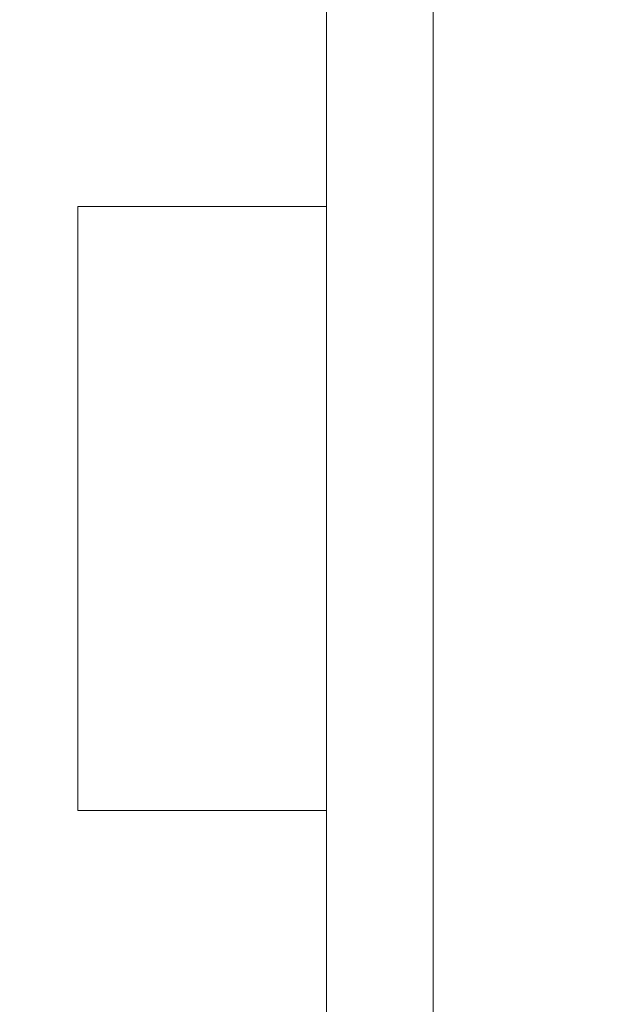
# Model space of a CAD drawing. Header units: metres. Extents: x -3.6 to 90.7, y -11.1 to 18.
# Tile 292 of 656: x 25.984 to 26.15, y 11.818 to 12.095. Entities that reach past the tile are written whole.
import ezdxf

# ---------------------------------------------------------------- set-up
doc = ezdxf.new("R2010")
doc.units = ezdxf.units.M
doc.header["$MEASUREMENT"] = 0
doc.linetypes.add('Wipeout_Contour', pattern=[1, 0, -1])
doc.layers.add('152 - Bemaßung_ Beschriftung.Ausbau', color=7, linetype='Continuous')
doc.layers.add('701 - Einrichtung.Möbel', color=7, linetype='Continuous')
doc.styles.add('ERSTELLTER_STIL_2', font='txt')
doc.dimstyles.new('ERSTELLTER_STIL__3', dxfattribs={"dimtxt": 0.1, "dimasz": 0.0532, "dimexe": 0.18, "dimexo": 0.0625, "dimgap": 0, "dimtad": 1, "dimtih": 1, "dimtoh": 1, "dimzin": 0, "dimdsep": 46, "dimtxsty": 'ERSTELLTER_STIL_2', "dimblk": 'ARROWHEAD_2', "dimblk1": 'ARROWHEAD_2', "dimblk2": 'ARROWHEAD_2', "dimcen": 0.09, "dimse1": 1, "dimse2": 1, "dimclrd": 7, "dimclre": 7, "dimclrt": 7, "dimazin": 0, "dimtfac": 1, "dimtdec": 4, "dimtmove": 0, "dimatfit": 3, "dimfxl": 1, "dimtolj": 1, "dimtzin": 0, "dimarcsym": 0})

# ---------------------------------------------------------------- blocks, each defined once
blk = doc.blocks.new('*D264')
at = {"layer": '152 - Bemaßung_ Beschriftung.Ausbau', "color": 7, "linetype": 'Continuous', "lineweight": 5}
for p, q in [((25.79997, 15.3025), (25.79997, 15.4075)), ((29.24997, 15.3025), (29.24997, 15.4075)), ((25.82018, 15.39), (25.77977, 15.32)), ((29.27018, 15.39), (29.22977, 15.32)), ((25.79997, 15.355), (29.24997, 15.355))]:
    blk.add_line(p, q, dxfattribs=at)
at = {"layer": '152 - Bemaßung_ Beschriftung.Ausbau', "color": 7, "lineweight": 5, "char_height": 0.1, "attachment_point": 7, "style": 'ERSTELLTER_STIL_2'}
for s, insert in [('\\A1;{\\pql;\\fArial|b0|i0|c0|p38;3,45}', (27.31606, 15.375)), ('\\A1;{\\pql;\\fArial|b0|i0|c0|p38;15}', (29.07797, 15.375))]:
    blk.add_mtext(s, dxfattribs=dict(at, insert=insert))
blk = doc.blocks.new('ARROWHEAD_2')
at = {"color": 0, "linetype": 'Continuous', "lineweight": 0}
for p, q in [((-0.3781, -0.655), (0.3781, 0.655)), ((0, 0), (-1, 0))]:
    blk.add_line(p, q, dxfattribs=at)

msp = doc.modelspace()

# ---------------------------------------------------------------- wipeouts: each hides what was drawn before it
at = {"color": 254, "linetype": 'Wipeout_Contour', "lineweight": 0, "ltscale": 175.526677}
msp.add_wipeout([(25.79997, 10.68998), (27.99997, 10.68998), (27.99997, 11.48998), (26.59997, 11.48998), (26.59997, 12.68998), (25.79997, 12.68998)], dxfattribs=at).dxf.layer = '701 - Einrichtung.Möbel'

# ---------------------------------------------------------------- next in the draw order: wipeouts: each hides what was drawn before it
at = {"color": 254, "linetype": 'Wipeout_Contour', "lineweight": 0, "ltscale": 114.796268}
msp.add_wipeout([(26.09989, 11.55784), (26.09989, 12.35784), (26.06989, 12.35784), (26.06989, 11.55784)], dxfattribs=at).dxf.layer = '701 - Einrichtung.Möbel'

# ---------------------------------------------------------------- next in the draw order: linework, layer by layer
at = {"layer": '701 - Einrichtung.Möbel', "color": 7, "linetype": 'Continuous', "lineweight": 5, "flags": 128}
msp.add_lwpolyline([(26.09989, 11.55784), (26.09989, 12.35784), (26.06989, 12.35784), (26.06989, 11.55784)], close=True, dxfattribs=at)

# ---------------------------------------------------------------- next in the draw order: wipeouts: each hides what was drawn before it
at = {"color": 254, "linetype": 'Wipeout_Contour', "lineweight": 0, "ltscale": 114.613504}
msp.add_wipeout([(26.06989, 12.04284), (25.99989, 12.04284), (25.99989, 11.87284), (26.06989, 11.87284)], dxfattribs=at).dxf.layer = '701 - Einrichtung.Möbel'

# ---------------------------------------------------------------- next in the draw order: linework, layer by layer
at = {"layer": '701 - Einrichtung.Möbel', "color": 7, "linetype": 'Continuous', "lineweight": 5, "flags": 128}
msp.add_lwpolyline([(26.06989, 12.04284), (25.99989, 12.04284), (25.99989, 11.87284), (26.06989, 11.87284)], close=True, dxfattribs=at)

# ---------------------------------------------------------------- next in the draw order: dimensions: what is measured, and where the dimension line sits
at = {"layer": '152 - Bemaßung_ Beschriftung.Ausbau', "color": 7, "linetype": 'Continuous', "lineweight": 5}
dim = msp.add_linear_dim(base=(29.24997, 15.355), p1=(25.79997, 10.74998), p2=(29.24997, 10.60999), dimstyle='ERSTELLTER_STIL__3', dxfattribs=at)
dim.commit()
dim.dimension.update_dxf_attribs({"geometry": '*D264', "text_midpoint": (27.44594, 15.425), "dimtype": 160})

doc.saveas('drawing.dxf')
